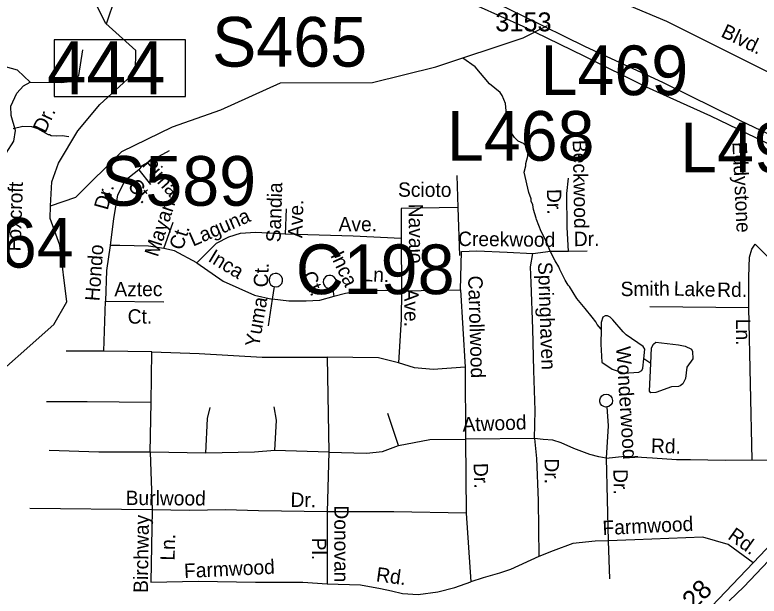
# Model space of a CAD drawing. Extents: x 1547597 to 1699558, y 810033 to 920809.
# Drawn here: x 1606161 to 1611078, y 842085 to 845925 of the extents above; entities that cross this region are included whole.
import ezdxf

# ---------------------------------------------------------------- set-up
doc = ezdxf.new("R2010")
doc.units = 0
for name, color, linetype in [('Exist Hydrographic Creek Single Shore', 7, 'Continuous'), ('Exist Hydrographic Misc Water Feature', 7, 'Continuous'), ('Exist Railroad Mainline', 7, 'Continuous'), ('Exist Road Non-System Type 51', 7, 'Continuous'), ('Exist Road Non-System Type 51 Label', 7, 'Continuous'), ('Exist Road Primary Interstate Structure Cantilever Sign Number Label', 7, 'Continuous'), ('Exist Road Primary Interstate Structure Ovrhead Sign Number Label', 7, 'Continuous'), ('Exist Road Primary Interstate Structure Standard Bridge Number Label', 7, 'Continuous'), ('Exist Road Primary US Mileage Hundredths English Label', 7, 'Continuous'), ('Exist Road Primary US UnDivided 4 Lane Attributed', 7, 'Continuous'), ('Exist Road Secondary Structure Culvert Number Label', 7, 'Continuous'), ('Exist Road Secondary Type 51 Label', 7, 'Continuous'), ('Exist Road Secondary Type 51 Number Label', 7, 'Continuous'), ('Exist Road Secondary Type 51 Undivided 4 Lane Attributed', 7, 'Continuous'), ('Exist Utilities Electrical Transmission Line', 7, 'Continuous')]:
    doc.layers.add(name, color=color, linetype=linetype)

msp = doc.modelspace()

# ---------------------------------------------------------------- linework, layer by layer
at = {"layer": 'Exist Hydrographic Creek Single Shore'}
for points in [[(1606395.7, 844663.6), (1606405.7, 844820.9), (1606449.7, 844944.8), (1606577.6, 845158.9), (1606721.7, 845333.2), (1606957.7, 845548.4), (1606959.7, 845689.5), (1606761.7, 845867.4), (1606688.7, 846010.1)], [(1606395.7, 844663.6), (1606562.7, 844719.3), (1606867.7, 845021.6), (1607202.6, 845185.5), (1607520.7, 845297.3), (1607915.7, 845476.4), (1608523.7, 845477.2), (1608941.7, 845580.3), (1609519.7, 845772.1), (1609679.7, 845854.2)], [(1605693, 842516.7), (1605796.7, 842837.4), (1605839.1, 843271.7), (1605925.2, 843444), (1606418.6, 843878.6), (1606503.7, 844027.8), (1606458.7, 844402.9), (1606394.6, 844578.3), (1606395.7, 844663.6)]]:
    msp.add_lwpolyline(points, dxfattribs=at)
at = {"layer": 'Exist Hydrographic Misc Water Feature'}
msp.add_line((1610362.8, 843621.8), (1610315.6, 843651.4), dxfattribs=at)
for points in [[(1610034, 843848.9), (1610007.4, 843880.1), (1609999.7, 843896.2), (1609976.2, 843928.6), (1609928.9, 843985.2), (1609873.9, 844049.9), (1609824.9, 844130.6), (1609817.1, 844138.7), (1609797.6, 844171), (1609776.1, 844211.3), (1609760.6, 844243.5), (1609754.8, 844259.6), (1609731.3, 844299.9), (1609698.2, 844364.3), (1609671.2, 844428.7), (1609638, 844493.1), (1609607.2, 844573.5), (1609605.2, 844581.6), (1609588, 844637.8), (1609582.5, 844669.9), (1609572.8, 844694), (1609571.1, 844710), (1609557.6, 844750.2), (1609525.5, 844886.6), (1609536, 844926.4), (1609536.2, 844942.4), (1609550.9, 844990.3), (1609553.4, 845022.2), (1609543.7, 845052.3), (1609537.9, 845060.4), (1609522.1, 845074.6), (1609486.3, 845091.1), (1609462.6, 845115.4), (1609439.1, 845147.7), (1609431.3, 845163.9), (1609412.4, 845244.1), (1609401.7, 845340.2), (1609380.5, 845392.5), (1609366.8, 845412.7), (1609297.6, 845469.7), (1609201.2, 845581), (1609120.1, 845639.5)], [(1606149.4, 845173.7), (1606213.5, 845188.8), (1606269.4, 845188), (1606309.2, 845173.4), (1606380.7, 845134.5), (1606388.7, 845134.3), (1606400.6, 845128.2), (1606432.6, 845125.7), (1606472.5, 845127.2), (1606516.2, 845121.2)], [(1610315.6, 843651.4), (1610322.5, 843716.2), (1610311.3, 843733.3), (1610200.6, 843810.2), (1610179.6, 843831.7), (1610112.6, 843909.5), (1610094.4, 843927.4), (1610077.6, 843935.3), (1610060.7, 843936.2), (1610045, 843926.5), (1610034.7, 843892.7), (1610034, 843848.9)], [(1610034, 843848.9), (1610032.5, 843749.2), (1610039.6, 843629.6), (1610108.3, 843584.3), (1610183.7, 843558.7), (1610283.3, 843564.6), (1610303.2, 843575.8), (1610309.1, 843589.8), (1610315.6, 843651.4)], [(1610362.8, 843621.8), (1610367.4, 843723.9), (1610380.4, 843749.9), (1610395.4, 843761.7), (1610545, 843745.2), (1610589.4, 843736.2), (1610630.9, 843715.9), (1610639.2, 843700.3), (1610639.4, 843651.5), (1610600.6, 843598.1), (1610591.3, 843522.3)], [(1610591.3, 843522.3), (1610573.6, 843486.3), (1610557.6, 843474.3), (1610544.8, 843469.4), (1610499.6, 843467.9), (1610395.3, 843430.1), (1610363.5, 843428.4), (1610354.4, 843437.7), (1610362.8, 843621.8)]]:
    msp.add_lwpolyline(points, dxfattribs=at)
at = {"layer": 'Exist Railroad Mainline'}
msp.add_lwpolyline([(1610881, 842053), (1610978.1, 842145.7), (1611221.3, 842404.5)], dxfattribs=at)
at = {"layer": 'Exist Road Non-System Type 51'}
for p, q in [((1609104.3, 844107.2), (1609112.5, 844361.5)), ((1609819.9, 844364.6), (1609941.8, 844366.5))]:
    msp.add_line(p, q, dxfattribs=at)
for points in [[(1606262.1, 845479.1), (1606465.7, 845476.8), (1606547.7, 845486.2), (1606582.8, 845523.7), (1606608.5, 845694.6)], [(1606262.1, 845479.1), (1606177.9, 845558.8), (1606056.2, 845591.6), (1605940.5, 845611.2)], [(1606074.9, 844949.8), (1606103, 845010.7), (1606154.5, 845090.3), (1606163.8, 845160.6), (1606135.7, 845259), (1606133.4, 845322.2), (1606173.2, 845406.5), (1606217.6, 845455.7), (1606262.1, 845479.1)], [(1607179.3, 845025.6), (1607063.8, 844961.7), (1607000, 844928.2), (1606978.7, 844900.9)], [(1606978.7, 844900.9), (1606887.6, 844827.9), (1606839, 844733.6), (1606811.6, 844578.5), (1606790.3, 844402.1)], [(1606978.7, 844900.9), (1607057.8, 844803.6)], [(1609089.1, 844651.6), (1609083, 844864.5)], [(1609819.9, 844364.6), (1609810.7, 844520.9), (1609806.8, 844744.7), (1609818.7, 844846.5)], [(1607952.6, 844642.5), (1607946.5, 844475.2)], [(1609089.1, 844651.6), (1608712.3, 844645.5)], [(1608712.3, 844645.5), (1608712.3, 844447.8)], [(1609101.2, 844335.3), (1609089.1, 844651.6)], [(1607145.9, 844380.8), (1607206.7, 844554.2)], [(1607946.5, 844475.2), (1607752, 844487.4), (1607648.7, 844481.3), (1607572.7, 844457), (1607490.7, 844414.4), (1607429.9, 844353.6), (1607362.8, 844285.6)], [(1608712.3, 844447.8), (1608396.2, 844463), (1607946.5, 844475.2)], [(1608712.3, 844447.8), (1608715.3, 844101.1)], [(1606790.3, 844402.1), (1606766, 844234.9), (1606760, 844034.1)], [(1607145.9, 844380.8), (1607042.6, 844396), (1606854.2, 844402.1), (1606790.3, 844402.1)], [(1611010.8, 843989.4), (1611010.8, 844194.6), (1611014.1, 844325), (1611030.4, 844377.1), (1611053.1, 844409.7)], [(1611417.8, 844145.8), (1611310.4, 844191.4), (1611167.1, 844295.7), (1611053.1, 844409.7)], [(1607362.8, 844285.6), (1607215.8, 844365.6), (1607145.9, 844380.8)], [(1609112.5, 844361.5), (1609212.4, 844365.7), (1609414.2, 844358), (1609583.9, 844349)], [(1609594.5, 843125.5), (1609598.6, 843311.1), (1609589.6, 843575.2), (1609582.6, 843851.3), (1609572.1, 844155.3), (1609568.2, 844259.2), (1609583.9, 844349)], [(1609583.9, 844349), (1609700, 844362.8), (1609819.9, 844364.6)], [(1607362.8, 844285.6), (1607536.3, 844165), (1607742.9, 844073.8), (1607861.4, 844046.4)], [(1607873.9, 844129.3), (1607886.5, 844127.6), (1607899.9, 844129.9), (1607913.7, 844138.1), (1607924, 844151), (1607929.7, 844165.7), (1607928.6, 844181.6), (1607922.7, 844196.7), (1607910.1, 844209.6), (1607894.3, 844216.1), (1607879.7, 844217), (1607861.9, 844211.3), (1607849.9, 844200.2), (1607843.1, 844188.1), (1607839.9, 844171), (1607842.4, 844157.1), (1607850.5, 844142.5), (1607863.6, 844132.7), (1607873.9, 844129.3)], [(1608249.5, 844119.1), (1608260.4, 844122.7), (1608271.6, 844130.7), (1608278.2, 844140.1), (1608283, 844151.8), (1608283.7, 844166.8), (1608278.2, 844181.4), (1608270.2, 844192.3), (1608258, 844200.4), (1608247.8, 844203), (1608235, 844203.4), (1608224.6, 844201.1), (1608212.8, 844193.3), (1608206, 844185.8), (1608199.4, 844176.2), (1608197.5, 844157.8), (1608201.8, 844142.9), (1608208.2, 844132.6), (1608218.6, 844122.9), (1608232.5, 844118.7), (1608241.1, 844117.5), (1608249.5, 844119.1)], [(1607873.9, 844129.3), (1607861.4, 844046.4)], [(1608260.4, 844122.7), (1608268.6, 844064.6)], [(1608715.3, 844101.1), (1608612, 844104.2), (1608444.9, 844101.1), (1608344.6, 844082.9), (1608268.6, 844064.6)], [(1608715.3, 844101.1), (1608713.2, 843914.9), (1608696.5, 843625.3)], [(1608715.3, 844101.1), (1609104.3, 844107.2)], [(1609104.3, 844107.2), (1609136.1, 843597.5)], [(1608268.6, 844064.6), (1608174.4, 844037.3), (1608086.3, 844034.2), (1607970.8, 844034.2), (1607861.4, 844046.4)], [(1606748.8, 843703.3), (1606760, 844034.1)], [(1606760, 844034.1), (1607145.9, 844028.1)], [(1607861.4, 844046.4), (1607834.1, 843870)], [(1611010.8, 843989.4), (1610356.4, 843995.9)], [(1611033.6, 842985.8), (1611010.8, 843989.4)], [(1606748.8, 843703.3), (1606498.4, 843703.3)], [(1607066, 843697.7), (1606748.8, 843703.3)], [(1607060.5, 843363.5), (1607066, 843697.7)], [(1607066, 843697.7), (1607377.7, 843686.6), (1607795, 843664.3), (1608223.5, 843664.3)], [(1608696.5, 843625.3), (1608562.9, 843658.7), (1608223.5, 843664.3)], [(1608223.5, 843664.3), (1608234.6, 843034.9)], [(1609136.1, 843597.5), (1608924.6, 843580.8), (1608802.2, 843591.9), (1608696.5, 843625.3)], [(1609136.1, 843597.5), (1609137.3, 843121.6)], [(1610072.6, 843334.5), (1610064.3, 843333.9), (1610051.4, 843336.9), (1610040.1, 843344), (1610030.6, 843355.6), (1610025.8, 843368.9), (1610025.7, 843382.1), (1610029.6, 843395.4), (1610039.6, 843408.4), (1610053.2, 843416.3), (1610068.5, 843418.6), (1610083.2, 843415.7), (1610096.3, 843407.5), (1610106, 843394.9), (1610110.2, 843376), (1610106.5, 843359.8), (1610098.6, 843347.6), (1610086, 843338.2), (1610072.6, 843334.5)], [(1607060.5, 843363.5), (1606637.6, 843369.1), (1606370.5, 843369.1)], [(1607054.9, 843034.9), (1607060.5, 843363.5)], [(1607422.2, 843029.4), (1607433.3, 843257.7), (1607450, 843330.1)], [(1607878.5, 843046.1), (1607889.6, 843246.6), (1607872.9, 843335.7)], [(1610072.6, 843334.5), (1610080.3, 843210.5), (1610067.9, 842997.1)], [(1608696.5, 843079.5), (1608624.1, 843291.1)], [(1608696.5, 843079.5), (1608902.4, 843118.5), (1609137.3, 843121.6)], [(1609594.5, 843125.5), (1609137.3, 843121.6)], [(1609137.3, 843121.6), (1609143.4, 842632.6)], [(1609594.5, 843125.5), (1609606.8, 842994.1), (1609619, 842716), (1609622, 842346.1)], [(1610067.9, 842997.1), (1610019.9, 843005.4), (1609958.8, 843020.7), (1609855, 843060.5), (1609769.5, 843097.1), (1609714.5, 843115.5), (1609650.4, 843118.5), (1609594.5, 843125.5)], [(1608234.6, 843034.9), (1608485, 843029.4), (1608590.8, 843040.5), (1608696.5, 843079.5)], [(1607054.9, 843034.9), (1606715.5, 843034.9), (1606387.1, 843046.1)], [(1607422.2, 843029.4), (1607054.9, 843034.9)], [(1607054.9, 843034.9), (1607068.6, 842654.3)], [(1607878.5, 843046.1), (1607744.9, 843034.9), (1607422.2, 843029.4)], [(1608234.6, 843034.9), (1607878.5, 843046.1)], [(1608234.6, 843034.9), (1608224.2, 842641.7)], [(1610067.9, 842997.1), (1610190.4, 843008.5), (1610374.1, 842999.2), (1610531.8, 842988.2), (1610625.6, 842986.5), (1610855.2, 842982.4), (1611033.6, 842985.8)], [(1610067.9, 842997.1), (1610080.1, 842450)], [(1611033.6, 842985.8), (1611281.1, 842982.5), (1611398.3, 842979.3)], [(1607068.6, 842654.3), (1606259.3, 842663.4)], [(1607068.6, 842654.3), (1607059.4, 842177.5)], [(1608224.2, 842641.7), (1607769.7, 842648.1), (1607552.8, 842654.2), (1607314.6, 842651.1), (1607068.6, 842654.3)], [(1609143.4, 842632.6), (1608664.5, 842641.9), (1608224.2, 842641.7)], [(1608224.2, 842641.7), (1608224.7, 842165.1)], [(1609143.4, 842632.6), (1609173.1, 842178)], [(1611039.6, 842305.3), (1610874.2, 842425.6), (1610706.2, 842474.5), (1610257.3, 842456.2), (1610080.1, 842450)], [(1610080.1, 842450), (1609994.6, 842447), (1609848, 842431.7), (1609716.7, 842382.8), (1609622, 842346.1)], [(1610080.1, 842450), (1610089.3, 842199.4)], [(1609622, 842346.1), (1609435.7, 842260.6), (1609363.7, 842235.7), (1609255.6, 842205.5), (1609173.1, 842178)], [(1607059.4, 842177.5), (1607374, 842183.6), (1607749.7, 842177.5), (1608064.2, 842177.5), (1608224.7, 842165.1)], [(1608224.7, 842165.1), (1608444.5, 842159.3), (1608575.8, 842134.9), (1608649.1, 842119.6), (1608722.4, 842101.3), (1608826.2, 842095.1), (1608954.5, 842113.5), (1609067.5, 842141), (1609173.1, 842178)]]:
    msp.add_lwpolyline(points, dxfattribs=at)
at = {"layer": 'Exist Road Primary Interstate Structure Standard Bridge Number Label'}
msp.add_line((1607147.5, 846997.9), (1606764.1, 845863.6), dxfattribs=at)
msp.add_lwpolyline([(1607287.6, 845760.4), (1606421.2, 845760.4), (1606421.2, 845384.7), (1607287.6, 845384.7)], close=True, dxfattribs=at)
at = {"layer": 'Exist Road Primary US UnDivided 4 Lane Attributed'}
msp.add_lwpolyline([(1610765.7, 842018.3), (1611039.6, 842305.3), (1611293, 842570.5), (1611479, 842763.7), (1611665.1, 842960), (1611904.2, 843207.9), (1611981.3, 843297), (1612064.5, 843406.7), (1612152.3, 843550.8), (1612243.8, 843723.3), (1612277.8, 843803.4), (1612321, 843903.3), (1612414.8, 844129.5), (1612524.6, 844389.3), (1612615.5, 844613.7)], dxfattribs=at)
at = {"layer": 'Exist Road Secondary Type 51 Undivided 4 Lane Attributed'}
msp.add_lwpolyline([(1612615.5, 844613.7), (1612074.7, 845015.1), (1611799, 845190.3), (1611366.8, 845431.8), (1610467.7, 845880.2), (1610085.9, 846044.7), (1609831.3, 846103.1), (1609619.1, 846113.7), (1609343.4, 846097.7), (1607863.6, 846103.1), (1607386.9, 846148.3), (1607003.8, 846236.7), (1606952.2, 846249.5), (1606830.6, 846307.8), (1606684, 846415.4), (1606544.1, 846528.1)], dxfattribs=at)
at = {"layer": 'Exist Utilities Electrical Transmission Line'}
for points in [[(1606129.9, 848690.8), (1606414.8, 848402.5), (1606538.4, 848250.7), (1606768.3, 848017.1), (1606954.8, 847808.4), (1607078.7, 847690.4), (1607312.4, 847433), (1607510.7, 847227.8), (1607703.2, 847021), (1607962.8, 846755), (1608139.7, 846576.3), (1608269.4, 846518.8), (1608703.7, 846308.3), (1609122.2, 846111.9), (1609516.8, 845917.8), (1609929.2, 845715.5), (1610439.1, 845479.9), (1610952.6, 845226.1), (1611495.9, 844970)], [(1606130.4, 848607), (1606269.9, 848462.9), (1606466.3, 848251.8), (1606706.1, 848008.2), (1606841.7, 847854.1), (1606979.2, 847710.1), (1607161.8, 847517.3), (1607277.7, 847387.4), (1607460.4, 847194.8), (1607637, 847000.1), (1607953.2, 846657.3), (1608082.8, 846515.2), (1608162.9, 846480.4), (1608571.7, 846298.2), (1609075.3, 846050.6), (1609517.7, 845850), (1609920.3, 845653.9), (1610332.6, 845449.6), (1610757.1, 845257.1), (1611173.7, 845056.7)]]:
    msp.add_lwpolyline(points, dxfattribs=at)

# ---------------------------------------------------------------- texts
at = {"layer": 'Exist Road Non-System Type 51 Label'}
for s, rotation, p in [('Dr.', 65.0758, (1606361.5, 845137.9)), ('Beckwood', 270.9893, (1609846.8, 845097.8)), ('Eddystone', 272.759, (1610901.7, 845083.4)), ('Pima', 311.5089, (1606995.2, 844932.5)), ('Foxcroft', 88.0167, (1606198.5, 844361)), ('Dr.', 74.5948, (1606772.9, 844630.5)), ('Ct.', 311.5089, (1606899.6, 844791.5)), ('Sandia', 88.2415, (1607915.9, 844421.2)), ('Scioto', 359.7202, (1608692.2, 844723.2)), ('Dr.', 270.9893, (1609675.9, 844773.8)), ('Mayan', 71.9936, (1607104.6, 844320.7)), ('Ave.', 88.2415, (1608059.9, 844449.1)), ('Navajo', 270.4883, (1608762.4, 844677.1)), ('Laguna', 23.7138, (1607337.8, 844392.7)), ('Ave.', 359.7809, (1608299.5, 844495.4)), ('Ct.', 71.9936, (1607267.7, 844365.1)), ('Creekwood', 359.4596, (1609088.6, 844398)), ('Dr.', 0.9066, (1609854.5, 844396.3)), ('Hondo', 85.7365, (1606718.7, 844031.2)), ('Inca', 328.7243, (1607431, 844301)), ('Inca', 295.3397, (1608242.5, 844336.9)), ('Ct.', 87.5823, (1607832.5, 844123)), ('Ln.', 357.6072, (1608456.3, 844165.7)), ('Springhaven', 271.9675, (1609616.7, 844291)), ('Ct.', 295.3397, (1608053.7, 844204.8)), ('Carrollwood', 271.6696, (1609155.2, 844200.8)), ('Aztec', 0.1653, (1606817.9, 844065.2)), ('Smith', 0.7496, (1610163.7, 844066.2)), ('Lake', 358.3743, (1610513.6, 844070)), ('Rd.', 0.2546, (1610801.4, 844061)), ('Ave.', 270.4883, (1608732.7, 844116.3)), ('Yuma', 80.3075, (1607774.3, 843725.6)), ('Ct.', 0.1653, (1606906, 843884.6)), ('Ln.', 270.3062, (1610925.7, 843916.8)), ('Wonderwood', 273.5466, (1610133.4, 843731.9)), ('Atwood', 2.0432, (1609119.5, 843171.4)), ('Rd.', 358.4539, (1610362.9, 843031.6)), ('Dr.', 270.4972, (1609660.4, 842994.4)), ('Dr.', 271.5713, (1609192, 842963.2)), ('Dr.', 270.6902, (1610115.5, 842923.4)), ('Burlwood', 359.6562, (1606892.3, 842686.5)), ('Dr.', 359.1067, (1607981.3, 842674.6)), ('Donovan', 270.0052, (1608271.4, 842684.2)), ('Birchway', 89.1732, (1607039.1, 842105.5)), ('Farmwood', 2.769, (1610045.6, 842487.5)), ('Rd.', 324.3512, (1610865.2, 842467.5)), ('Ln.', 88.401, (1607215.8, 842318.2)), ('Pl.', 270.0052, (1608122.9, 842470.6)), ('Farmwood', 2.769, (1607280.6, 842203.7)), ('Rd.', 352.2663, (1608543.6, 842183.3))]:
    msp.add_text(s, height=95, rotation=rotation, dxfattribs=at).set_placement(p)
at = {"layer": 'Exist Road Primary Interstate Structure Cantilever Sign Number Label'}
for s, p in [('L469', (1609633.9, 845394.3)), ('L468', (1609014.6, 844961.2)), ('L495', (1610556, 844883.8))]:
    msp.add_text(s, height=328.08, dxfattribs=at).set_placement(p)
at = {"layer": 'Exist Road Primary Interstate Structure Ovrhead Sign Number Label'}
for s, p in [('S465', (1607463.3, 845582.7)), ('S589', (1606729.9, 844663.7)), ('S464', (1605524.4, 844255.2))]:
    msp.add_text(s, height=328.08, dxfattribs=at).set_placement(p)
at = {"layer": 'Exist Road Primary Interstate Structure Standard Bridge Number Label'}
msp.add_text('444', height=350, dxfattribs=at).set_placement((1606373.8, 845400.3))
at = {"layer": 'Exist Road Primary US Mileage Hundredths English Label'}
msp.add_text('2.28', height=125, rotation=45.0899, dxfattribs=at).set_placement((1610547.2, 841887.6))
at = {"layer": 'Exist Road Secondary Structure Culvert Number Label'}
msp.add_text('C198', height=328.08, dxfattribs=at).set_placement((1608017, 844079.7))
at = {"layer": 'Exist Road Secondary Type 51 Label'}
msp.add_text('Blvd.', height=95, rotation=334.0784, dxfattribs=at).set_placement((1610820, 845783.7))
at = {"layer": 'Exist Road Secondary Type 51 Number Label'}
msp.add_text('3153', height=125, dxfattribs=at).set_placement((1609335.2, 845815.9))

doc.saveas('drawing.dxf')
